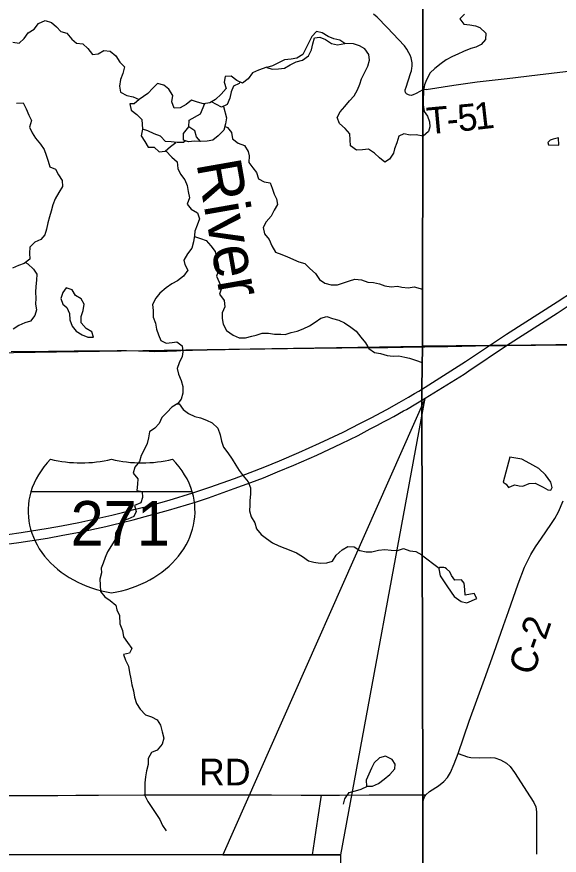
# Model space of a CAD drawing. Extents: x 0 to 34, y 0 to 22.
# Drawn here: x 7.127 to 8.28, y 18.033 to 19.815 of the extents above; entities that cross this region are included whole.
import ezdxf

# ---------------------------------------------------------------- set-up
doc = ezdxf.new("R2010")
doc.units = 0
for name, color, linetype in [('GM_X_Corporation', 7, 'Continuous'), ('GM_X_County_Road', 7, 'Continuous'), ('GM_X_County_Road_Text', 7, 'Continuous'), ('GM_X_Interstate_Route', 7, 'Continuous'), ('GM_X_Interstate_Shield', 7, 'Continuous'), ('GM_X_Minor_Lake', 7, 'Continuous'), ('GM_X_Minor_River', 7, 'Continuous'), ('GM_X_Minor_River_Text', 7, 'Continuous'), ('GM_X_Township_Road', 7, 'Continuous'), ('GM_X_Township_Road_Text', 7, 'Continuous'), ('SH_Text', 7, 'Continuous')]:
    doc.layers.add(name, color=color, linetype=linetype)

msp = doc.modelspace()

# ---------------------------------------------------------------- linework, layer by layer
at = {"layer": 'GM_X_Corporation'}
for points in [[(7.991, 17.7727), (7.9901, 18.1613), (7.988, 19.001), (7.9884, 19.0254), (7.9898, 19.1149), (7.9901, 19.6615), (7.9904, 20.2824), (7.9906, 20.6512), (7.9922, 20.9), (2.1, 20.9), (2.1, 14.1)], [(8.9, 14.1), (8.9, 20.9), (7.9922, 20.9), (7.9906, 20.6512), (7.9904, 20.2824), (7.9901, 19.6615), (7.9898, 19.1149), (7.9884, 19.0254), (7.988, 19.001), (7.9901, 18.1613), (7.991, 17.7727)], [(2.837, 17.9259), (2.8293, 18.7154), (2.8247, 19.0323), (3.279, 19.0395), (3.3208, 19.0402), (3.8964, 19.0508), (4.1999, 19.0575), (4.5008, 19.0629), (4.7704, 19.0672), (4.9094, 19.0728), (5.4081, 19.0763), (6.7986, 19.0964), (7.9898, 19.1149), (7.9884, 19.0254), (7.988, 19.001), (7.9901, 18.1613), (7.991, 17.7727)], [(8.9, 14.5547), (8.9, 19.1229), (8.3772, 19.1188), (8.1678, 19.1165), (8.1319, 19.1166), (7.9898, 19.1149), (7.9884, 19.0254), (7.988, 19.001), (7.9901, 18.1613), (7.991, 17.7727)]]:
    msp.add_lwpolyline(points, dxfattribs=at)
for points in [[(7.9922, 20.9), (2.8099, 20.9), (2.8107, 20.774), (2.8158, 19.9868), (2.8247, 19.0323), (3.279, 19.0395), (3.3208, 19.0402), (3.8964, 19.0508), (4.1999, 19.0575), (4.5008, 19.0629), (4.7704, 19.0672), (4.9094, 19.0728), (5.4081, 19.0763), (6.7986, 19.0964), (7.9898, 19.1149), (7.9901, 19.6615), (7.9904, 20.2824), (7.9906, 20.6512)], [(8.9, 19.1229), (8.9, 20.9), (7.9922, 20.9), (7.9906, 20.6512), (7.9904, 20.2824), (7.9901, 19.6615), (7.9898, 19.1149), (8.1319, 19.1166), (8.1678, 19.1165), (8.3772, 19.1188)]]:
    msp.add_lwpolyline(points, close=True, dxfattribs=at)
at = {"layer": 'GM_X_County_Road'}
for p, q in [((7.9943, 19.1133), (8.0435, 19.1143)), ((8.23, 19.1167), (8.3774, 19.1183))]:
    msp.add_line(p, q, dxfattribs=at)
for points in [[(7.1152, 19.1034), (7.1942, 19.1043), (7.2111, 19.1044), (7.2487, 19.1047), (7.2631, 19.1049), (7.2961, 19.1053), (7.3403, 19.1055), (7.3601, 19.1055), (7.3854, 19.1053), (7.3956, 19.1049), (7.4205, 19.1038), (7.427, 19.104), (7.4469, 19.1045), (7.4668, 19.1052), (7.4757, 19.1057), (7.5004, 19.1066), (7.5316, 19.1074), (7.5696, 19.1081), (7.6001, 19.1085), (7.6261, 19.1089), (7.6544, 19.1094), (7.6767, 19.1097), (7.7022, 19.1101), (7.7471, 19.1107), (7.7588, 19.1107), (7.7693, 19.1111), (7.7988, 19.1112), (7.818, 19.1114), (7.8492, 19.1118), (7.8859, 19.1122), (7.916, 19.1123), (7.9483, 19.1127), (7.9943, 19.1133)], [(8.0435, 19.1143), (8.1321, 19.1161), (8.168, 19.116), (8.23, 19.1167)], [(7.9963, 18.1613), (8.0041, 18.168), (8.0238, 18.1803), (8.0346, 18.1892), (8.0429, 18.1983), (8.0493, 18.2089), (8.057, 18.2268), (8.0655, 18.2487), (8.0887, 18.3175), (8.1216, 18.4071), (8.1409, 18.4624), (8.1614, 18.521), (8.1725, 18.5506), (8.1931, 18.6096), (8.2066, 18.6451), (8.22, 18.6718), (8.2297, 18.6886), (8.2424, 18.7068), (8.2623, 18.7355), (8.271, 18.7487), (8.2788, 18.7629), (8.2886, 18.7859)], [(7.989, 17.539), (7.9891, 17.5666), (7.9893, 17.604), (7.9902, 17.6687), (7.9906, 17.7045), (7.9907, 17.7451), (7.9906, 17.865), (7.9905, 17.8972), (7.9906, 17.9381), (7.9907, 17.9453), (7.9907, 17.9812), (7.991, 18.0173), (7.991, 18.0579), (7.9908, 18.099), (7.9906, 18.1401), (7.991, 18.1468), (7.9921, 18.1524), (7.9937, 18.1569), (7.9963, 18.1613)]]:
    msp.add_lwpolyline(points, dxfattribs=at)
at = {"layer": 'GM_X_Interstate_Route'}
for points in [[(7.9952, 19.0274), (8.0811, 19.0821), (8.1321, 19.1161), (8.1684, 19.1403), (8.2762, 19.2093), (8.3802, 19.2774), (8.4893, 19.3482), (8.6437, 19.4485), (8.6684, 19.4646), (8.6899, 19.4787), (8.8022, 19.5518), (8.9, 19.6152)], [(8.0881, 19.0622), (8.168, 19.116), (8.2758, 19.1849), (8.3292, 19.2201)], [(7.9953, 19.004), (8.0782, 19.0556), (8.0881, 19.0622)], [(7.107, 18.7146), (7.1359, 18.7185), (7.1934, 18.728), (7.2217, 18.7332), (7.2586, 18.7402), (7.3035, 18.7498), (7.3291, 18.7557), (7.3519, 18.7613), (7.3754, 18.7674), (7.4026, 18.7744), (7.4508, 18.7876), (7.5013, 18.8032), (7.5375, 18.8152), (7.5899, 18.8338), (7.6233, 18.8464), (7.6546, 18.8586), (7.6852, 18.8708), (7.7268, 18.8885), (7.7703, 18.9085), (7.821, 18.9324), (7.8565, 18.9503), (7.8803, 18.9626), (7.9139, 18.9806), (7.9399, 18.9951), (7.9598, 19.0066), (7.9728, 19.014), (7.9817, 19.0193), (7.9952, 19.0274)], [(7.1047, 18.6937), (7.1311, 18.6973), (7.1922, 18.707), (7.2251, 18.713), (7.2601, 18.7198), (7.3162, 18.7318), (7.3331, 18.7357), (7.351, 18.7402), (7.3743, 18.7459), (7.3999, 18.7527), (7.4494, 18.7663), (7.5066, 18.7835), (7.5342, 18.7928), (7.5893, 18.812), (7.6243, 18.8248), (7.6511, 18.8352), (7.6815, 18.8475), (7.716, 18.8617), (7.7645, 18.8834), (7.8173, 18.908), (7.8524, 18.9253), (7.8784, 18.9389), (7.8941, 18.9472), (7.9064, 18.9537), (7.9153, 18.9582), (7.9287, 18.9657), (7.9494, 18.9774), (7.9553, 18.9805), (7.9752, 18.9921), (7.9953, 19.004)]]:
    msp.add_lwpolyline(points, dxfattribs=at)
at = {"layer": 'GM_X_Interstate_Shield'}
msp.add_line((7.5001, 18.8049), (7.1567, 18.8049), dxfattribs=at)
msp.add_line((7.5001, 18.8049), (7.1567, 18.8049), dxfattribs=at)
for centre, start_param, end_param in [((7.3728, 18.7644), 2.47259, 2.911027), ((7.2635, 19.0443), 4.415841, 5.008937), ((7.3932, 19.0443), 4.415841, 5.008937), ((7.284, 18.7644), 0.230566, 0.669003), ((7.3728, 18.7644), 2.911027, 4.511031), ((7.284, 18.7644), 4.913747, 6.513751)]:
    msp.add_ellipse(centre, major_axis=(0.2219, 0), ratio=0.8, start_param=start_param, end_param=end_param, dxfattribs=at)
at = {"layer": 'GM_X_Minor_Lake'}
msp.add_line((7.8244, 19.758), (7.8138, 19.7655), dxfattribs=at)
for points in [[(7.8138, 19.7655), (7.8013, 19.7682), (7.7891, 19.7731), (7.7761, 19.7807), (7.7643, 19.7841), (7.7541, 19.7734), (7.7476, 19.7605), (7.7416, 19.7475), (7.7351, 19.735), (7.7226, 19.7274), (7.71, 19.7247), (7.6963, 19.7232), (7.6834, 19.7174), (7.6705, 19.7109), (7.6583, 19.7075), (7.6697, 19.7037), (7.6834, 19.7045), (7.6963, 19.706), (7.7085, 19.7129), (7.7207, 19.719), (7.7344, 19.7228), (7.7469, 19.7323), (7.7534, 19.7449), (7.7564, 19.7578), (7.7598, 19.77), (7.7712, 19.7715), (7.783, 19.7666), (7.796, 19.7583), (7.8089, 19.7552), (7.8244, 19.758)], [(7.8245, 19.7579), (7.8138, 19.7655), (7.8013, 19.7682), (7.7891, 19.7731), (7.7761, 19.7807), (7.7643, 19.7841), (7.7541, 19.7734), (7.7476, 19.7605), (7.7416, 19.7475), (7.7351, 19.735), (7.7226, 19.7274), (7.71, 19.7247), (7.6963, 19.7232), (7.6834, 19.7174), (7.6705, 19.7109), (7.6583, 19.7075), (7.6697, 19.7037), (7.6834, 19.7045), (7.6963, 19.706), (7.7085, 19.7129), (7.7207, 19.719), (7.7344, 19.7228), (7.7469, 19.7323), (7.7534, 19.7449), (7.7564, 19.7578), (7.7598, 19.77), (7.7712, 19.7715), (7.783, 19.7666), (7.796, 19.7583), (7.8089, 19.7552), (7.8244, 19.758)], [(8.2789, 19.5575), (8.2672, 19.5547), (8.2608, 19.5527), (8.2562, 19.5478), (8.2574, 19.5425), (8.2794, 19.5419)], [(8.2794, 19.5419), (8.2789, 19.5575)], [(7.2867, 19.1455), (7.2744, 19.1526), (7.2637, 19.1647), (7.2637, 19.1777), (7.2683, 19.1906), (7.2698, 19.2043), (7.2641, 19.2157), (7.2515, 19.2229), (7.2446, 19.2343), (7.2317, 19.2392), (7.2248, 19.2289), (7.2203, 19.2164), (7.2249, 19.2042)], [(7.287, 19.1454), (7.2744, 19.1526), (7.2637, 19.1647), (7.2637, 19.1777), (7.2683, 19.1906), (7.2698, 19.2043), (7.2641, 19.2157), (7.2515, 19.2229), (7.2446, 19.2343), (7.2317, 19.2392), (7.2248, 19.2289), (7.2203, 19.2164), (7.2249, 19.2042)], [(7.2249, 19.2042), (7.2333, 19.197), (7.239, 19.1841), (7.2398, 19.1712), (7.2444, 19.1575), (7.2531, 19.1465), (7.2661, 19.1389), (7.2779, 19.1343), (7.29, 19.134), (7.2867, 19.1455)], [(7.2249, 19.2042), (7.2333, 19.197), (7.239, 19.1841), (7.2398, 19.1712), (7.2444, 19.1575), (7.2531, 19.1465), (7.2661, 19.1389), (7.2779, 19.1343), (7.29, 19.134), (7.2868, 19.1454)], [(8.161, 18.8261), (8.1675, 18.8216), (8.1722, 18.8148), (8.1801, 18.818), (8.1861, 18.8203), (8.1953, 18.8181), (8.2029, 18.8174), (8.2161, 18.8229), (8.229, 18.8234), (8.2458, 18.8155), (8.2561, 18.8096), (8.2621, 18.8089), (8.2651, 18.8146), (8.2624, 18.8256), (8.2512, 18.8414), (8.2367, 18.8546), (8.2176, 18.8654), (8.2005, 18.8748), (8.1754, 18.8791)], [(8.1754, 18.8791), (8.161, 18.8261)], [(8.0409, 18.6415), (8.0376, 18.6439), (8.035, 18.6444), (8.0318, 18.6446), (8.0255, 18.6443), (8.0242, 18.6414)], [(8.0242, 18.6414), (8.0274, 18.6269), (8.0428, 18.6032), (8.0566, 18.5831), (8.0715, 18.5723), (8.0841, 18.5694), (8.1052, 18.5783), (8.0991, 18.5889), (8.0801, 18.5857), (8.0792, 18.5978), (8.078, 18.6111), (8.0722, 18.6182), (8.0582, 18.6174), (8.0509, 18.6275), (8.0474, 18.6355), (8.0409, 18.6415)], [(7.9315, 18.2266), (7.9249, 18.2362), (7.9108, 18.2435), (7.8983, 18.2396), (7.8865, 18.2294), (7.8812, 18.2179), (7.8751, 18.205), (7.8694, 18.1924), (7.8706, 18.1799), (7.8757, 18.1798)], [(7.8757, 18.1798), (7.8835, 18.1795), (7.8961, 18.1853), (7.9082, 18.1944), (7.9204, 18.2043), (7.931, 18.2165), (7.9315, 18.2266)], [(7.8757, 18.1798), (7.8835, 18.1795), (7.8961, 18.1853), (7.9082, 18.1944), (7.9204, 18.2043), (7.931, 18.2165), (7.9315, 18.2266)]]:
    msp.add_lwpolyline(points, dxfattribs=at)
at = {"layer": 'GM_X_Minor_River'}
for points in [[(8.0785, 19.8208), (8.0687, 19.8104), (8.0771, 19.7995), (8.0904, 19.7981), (8.1022, 19.7959), (8.1117, 19.7922), (8.124, 19.7802), (8.1234, 19.7669), (8.114, 19.7558), (8.1026, 19.7507), (8.092, 19.7476), (8.0765, 19.741), (8.0648, 19.7359), (8.0535, 19.7305), (8.0399, 19.7232), (8.0293, 19.7158), (8.0154, 19.7051), (8.0056, 19.6959), (7.9978, 19.681), (7.9941, 19.6707), (7.9913, 19.6576), (7.9912, 19.6365), (7.9911, 19.6282), (7.9934, 19.6137)], [(7.1187, 19.7608), (7.1316, 19.7593), (7.1426, 19.7688), (7.151, 19.781), (7.1639, 19.789), (7.1734, 19.8008), (7.1871, 19.8073), (7.2008, 19.8028), (7.2111, 19.794), (7.2206, 19.7838), (7.2335, 19.7804), (7.2442, 19.7678), (7.2541, 19.7587), (7.2674, 19.7572), (7.2781, 19.7473), (7.2876, 19.7348), (7.3002, 19.7363), (7.312, 19.7432), (7.3257, 19.7417), (7.3375, 19.7322), (7.3463, 19.7189), (7.3558, 19.7083), (7.3524, 19.6946), (7.3471, 19.6816), (7.3452, 19.6679), (7.3475, 19.655), (7.3612, 19.6478), (7.3741, 19.6448), (7.3871, 19.6391), (7.3765, 19.6303), (7.3669, 19.6299), (7.3704, 19.6166), (7.3822, 19.6075), (7.3925, 19.5965), (7.3945, 19.576)], [(7.991, 19.5616), (7.9762, 19.5638), (7.9633, 19.5634), (7.9499, 19.5664), (7.9389, 19.5611), (7.9351, 19.5474), (7.9302, 19.5345), (7.9279, 19.5249), (7.9196, 19.5124), (7.9097, 19.5059), (7.8983, 19.5154), (7.8876, 19.5253), (7.875, 19.5336), (7.8617, 19.5325), (7.8495, 19.5317), (7.8362, 19.5404), (7.8347, 19.5663), (7.8251, 19.5777), (7.8129, 19.5883), (7.8084, 19.6008), (7.8144, 19.613), (7.8243, 19.6241), (7.8346, 19.6366), (7.8441, 19.6469), (7.8513, 19.6595), (7.8562, 19.6716), (7.86, 19.6834), (7.8672, 19.6971), (7.8733, 19.7101), (7.8767, 19.7226), (7.8751, 19.7352), (7.8671, 19.747), (7.8553, 19.7534), (7.8431, 19.7572), (7.8244, 19.758)], [(7.6585, 19.7076), (7.6408, 19.7018), (7.6282, 19.6957), (7.6188, 19.6831), (7.6066, 19.674), (7.5944, 19.6793), (7.583, 19.6888), (7.5697, 19.6884), (7.5678, 19.6758), (7.572, 19.6629), (7.5613, 19.6503), (7.5496, 19.6393), (7.5374, 19.6324), (7.5237, 19.6301), (7.5108, 19.6335), (7.4986, 19.6381), (7.4872, 19.6289), (7.4746, 19.6217), (7.4613, 19.6209), (7.4567, 19.6342), (7.4586, 19.6475), (7.4502, 19.6612), (7.4392, 19.6696), (7.4262, 19.6734), (7.416, 19.6635), (7.4057, 19.6517), (7.3871, 19.6391)], [(7.6011, 19.6764), (7.5997, 19.6732), (7.5876, 19.6675), (7.583, 19.6557), (7.58, 19.642), (7.5743, 19.6287), (7.5625, 19.6226), (7.5408, 19.6342)], [(7.1265, 19.6311), (7.1402, 19.6323), (7.1466, 19.6194), (7.1528, 19.6061), (7.1581, 19.5943), (7.1539, 19.5806), (7.1597, 19.5684), (7.1669, 19.5567), (7.1772, 19.5445), (7.1852, 19.5327), (7.1894, 19.5206), (7.1936, 19.5084), (7.1974, 19.4962), (7.2092, 19.4913), (7.2157, 19.4791), (7.2234, 19.467), (7.2238, 19.4544), (7.2165, 19.4415), (7.2082, 19.4282), (7.2033, 19.4152), (7.1999, 19.4019), (7.1964, 19.3901), (7.193, 19.3768), (7.19, 19.3639), (7.1866, 19.3517), (7.1783, 19.3414), (7.1653, 19.3361), (7.1547, 19.3254), (7.1536, 19.3129), (7.1543, 19.3), (7.1429, 19.2908), (7.1304, 19.2866), (7.1178, 19.2809)], [(7.5667, 19.6246), (7.5725, 19.6005), (7.5706, 19.5876), (7.5668, 19.5739), (7.5554, 19.5621), (7.5436, 19.553), (7.5314, 19.5507), (7.5177, 19.5499), (7.5093, 19.5598), (7.5051, 19.5727), (7.493, 19.5814), (7.4933, 19.5951), (7.5176, 19.6088), (7.5264, 19.6306)], [(7.9934, 19.6137), (8, 19.6035), (8.0043, 19.5917), (8.0051, 19.5811), (8.0022, 19.5712), (7.991, 19.5616)], [(7.4858, 19.5515), (7.4816, 19.5479), (7.4679, 19.5475), (7.455, 19.5494), (7.4428, 19.5498), (7.4325, 19.5616), (7.4188, 19.5661), (7.4058, 19.5729), (7.394, 19.576), (7.391, 19.5623), (7.3994, 19.5497), (7.4059, 19.5376), (7.4192, 19.5376), (7.4295, 19.5277), (7.4424, 19.5293), (7.4534, 19.5392), (7.4647, 19.5479)], [(7.5168, 19.5499), (7.5048, 19.5506), (7.4919, 19.5495), (7.4816, 19.5529), (7.4816, 19.5666), (7.4929, 19.5811)], [(7.5688, 19.5822), (7.5748, 19.58), (7.5835, 19.5694), (7.5855, 19.5557), (7.5973, 19.5462), (7.611, 19.5416), (7.619, 19.5287), (7.6213, 19.5192), (7.6205, 19.5055), (7.6285, 19.4938), (7.6369, 19.4839), (7.6411, 19.4706), (7.6526, 19.4641), (7.6655, 19.4622), (7.6701, 19.4508), (7.6739, 19.4379), (7.6789, 19.4284), (7.6812, 19.4162), (7.6739, 19.4037), (7.6675, 19.3915), (7.6572, 19.3789), (7.6504, 19.3668), (7.6539, 19.3538), (7.6638, 19.3417), (7.6695, 19.328), (7.6771, 19.3147), (7.6901, 19.3094), (7.7023, 19.3045), (7.7266, 19.2939), (7.7392, 19.2904), (7.7502, 19.2798), (7.7617, 19.2692), (7.7704, 19.2566), (7.7822, 19.2491), (7.7952, 19.2456), (7.8089, 19.2449), (7.8214, 19.2495), (7.8344, 19.2541), (7.8458, 19.2571), (7.8595, 19.256), (7.8732, 19.2507), (7.8853, 19.2503), (7.8979, 19.2477), (7.9097, 19.2431), (7.9227, 19.2412), (7.9363, 19.2424), (7.9459, 19.2405), (7.9588, 19.239), (7.9717, 19.2409), (7.9892, 19.2361)], [(7.4439, 19.5302), (7.4569, 19.5163), (7.468, 19.5065), (7.4695, 19.4928), (7.4752, 19.4802), (7.484, 19.4688), (7.4893, 19.4563), (7.4916, 19.4434), (7.4943, 19.4301), (7.489, 19.4164), (7.4978, 19.4061), (7.5111, 19.3981), (7.5153, 19.3852), (7.5104, 19.3723), (7.5051, 19.3594), (7.5047, 19.3498), (7.5024, 19.3369), (7.4994, 19.3232), (7.4899, 19.311), (7.4823, 19.2977), (7.4839, 19.2882), (7.4907, 19.2761), (7.4812, 19.2639), (7.4687, 19.2536), (7.4562, 19.2475), (7.4448, 19.2387), (7.4311, 19.2277), (7.4227, 19.2166), (7.4151, 19.2037), (7.417, 19.1908), (7.4171, 19.1767), (7.422, 19.1638), (7.424, 19.1509), (7.4282, 19.1391), (7.4331, 19.1269), (7.4445, 19.1216), (7.4575, 19.1228), (7.467, 19.1239), (7.4784, 19.1159), (7.48, 19.1026), (7.4788, 19.0928), (7.472, 19.0798), (7.4678, 19.0676), (7.4705, 19.0555), (7.4766, 19.0422), (7.4797, 19.0289), (7.4801, 19.0152), (7.4767, 19.0022), (7.4695, 18.9927), (7.4569, 18.9851), (7.4463, 18.9748), (7.4353, 18.963), (7.4296, 18.9505), (7.4205, 18.9406), (7.4091, 18.933), (7.4072, 18.92), (7.4038, 18.9079), (7.3977, 18.8945), (7.3916, 18.8824), (7.3875, 18.8694), (7.378, 18.8576), (7.3742, 18.8447), (7.3845, 18.8329), (7.3833, 18.8215), (7.3818, 18.8082), (7.3936, 18.8056), (7.394, 18.7934), (7.3903, 18.7816), (7.3773, 18.7763), (7.3808, 18.7637), (7.3755, 18.7531), (7.3629, 18.7473), (7.3496, 18.7428), (7.3439, 18.7298), (7.3371, 18.7173), (7.336, 18.7036), (7.3284, 18.691), (7.32, 18.6777), (7.3151, 18.6655), (7.3105, 18.6537), (7.3064, 18.6427), (7.3068, 18.6332), (7.3034, 18.6195), (7.3041, 18.6073), (7.3049, 18.5936), (7.3141, 18.5822), (7.3255, 18.5743), (7.3373, 18.564), (7.3396, 18.5545), (7.345, 18.5424)], [(7.5044, 19.3479), (7.5044, 19.3479), (7.5173, 19.3438), (7.5298, 19.3392), (7.5394, 19.3278), (7.5489, 19.3161), (7.5512, 19.3031), (7.5554, 19.2891), (7.5562, 19.2769), (7.5516, 19.2636), (7.5574, 19.251), (7.5619, 19.2381), (7.5582, 19.2252), (7.5677, 19.2119), (7.5689, 19.1982), (7.5639, 19.1856), (7.5639, 19.1735), (7.5655, 19.1613), (7.5731, 19.148), (7.5868, 19.1381), (7.5998, 19.1325), (7.6135, 19.1325), (7.6264, 19.1363), (7.6359, 19.1386), (7.6485, 19.1428), (7.6622, 19.1424), (7.6751, 19.1405), (7.688, 19.1402), (7.6975, 19.1398), (7.7101, 19.1436), (7.723, 19.1471), (7.7356, 19.152), (7.7493, 19.1581), (7.7614, 19.1661), (7.7736, 19.1745), (7.7858, 19.1779), (7.7983, 19.1734), (7.8113, 19.17), (7.8235, 19.1643), (7.8368, 19.1556), (7.8486, 19.1465), (7.8585, 19.1343), (7.868, 19.1218), (7.8757, 19.1096), (7.8875, 19.1016), (7.9004, 19.099), (7.9141, 19.0948), (7.9271, 19.0937), (7.9392, 19.0945), (7.9522, 19.0915), (7.9621, 19.0892), (7.9746, 19.085), (7.9889, 19.08)], [(7.1452, 19.2926), (7.1502, 19.2901), (7.1624, 19.2787), (7.1692, 19.268), (7.1689, 19.2551), (7.1677, 19.2418), (7.1666, 19.23), (7.1674, 19.2167), (7.1667, 19.2045), (7.169, 19.192), (7.1652, 19.1798), (7.1561, 19.168), (7.1443, 19.1646), (7.131, 19.1585), (7.1192, 19.1512)], [(7.4683, 18.992), (7.4718, 18.992), (7.4809, 18.9802), (7.4919, 18.9718), (7.5053, 18.9654), (7.5175, 18.9624), (7.5304, 18.9578), (7.5422, 18.9521), (7.554, 18.9404), (7.5594, 18.9267), (7.5624, 18.913), (7.5666, 18.9005), (7.5754, 18.8883), (7.5849, 18.8746), (7.5929, 18.8621), (7.5998, 18.8503), (7.6082, 18.8389), (7.6189, 18.8268), (7.6235, 18.8138), (7.6239, 18.8001), (7.6227, 18.7865), (7.6224, 18.7769), (7.622, 18.7648), (7.6254, 18.7519), (7.6327, 18.7393), (7.6369, 18.7264), (7.6464, 18.7146), (7.6579, 18.7059), (7.6708, 18.6968), (7.6841, 18.6907), (7.6971, 18.6858), (7.7093, 18.6805), (7.7218, 18.6755), (7.7344, 18.6676), (7.747, 18.6585), (7.7584, 18.6554), (7.7721, 18.6539), (7.7858, 18.654), (7.798, 18.6582), (7.8063, 18.6707), (7.8185, 18.6821), (7.831, 18.689), (7.8439, 18.6883), (7.8565, 18.6803), (7.8698, 18.6776), (7.882, 18.678), (7.8957, 18.6815), (7.9094, 18.6826), (7.9231, 18.6811), (7.9364, 18.6808), (7.949, 18.6846), (7.9623, 18.68), (7.9752, 18.6785), (7.9878, 18.6715)], [(7.9877, 18.6715), (8.0251, 18.6433)], [(7.345, 18.5424), (7.3457, 18.5245), (7.3519, 18.5108), (7.3538, 18.4971), (7.3625, 18.4853), (7.3717, 18.4724), (7.3664, 18.4625), (7.3538, 18.4595), (7.358, 18.4473), (7.3641, 18.4344), (7.3668, 18.4215), (7.3695, 18.4078), (7.3718, 18.3952), (7.3749, 18.3823), (7.3772, 18.3686), (7.3814, 18.3553), (7.389, 18.3432), (7.4008, 18.3314), (7.4134, 18.3269), (7.4256, 18.3204), (7.4324, 18.309), (7.4363, 18.2953), (7.4393, 18.2816), (7.4359, 18.2687), (7.4253, 18.2561), (7.4131, 18.2508), (7.4063, 18.2386), (7.4059, 18.2253), (7.4025, 18.2124), (7.4003, 18.1995), (7.3988, 18.1865), (7.3992, 18.1728), (7.3988, 18.1599), (7.4053, 18.147), (7.4137, 18.1341), (7.4228, 18.1215), (7.4308, 18.1086), (7.4366, 18.0961), (7.4446, 18.0843)], [(7.8216, 18.1414), (7.8242, 18.1528), (7.8337, 18.1662), (7.847, 18.17), (7.8588, 18.173), (7.8724, 18.1799)]]:
    msp.add_lwpolyline(points, dxfattribs=at)
at = {"layer": 'GM_X_Township_Road'}
for points in [[(7.9973, 19.6608), (7.9912, 19.6596), (7.9886, 19.6587), (7.9837, 19.6565), (7.9759, 19.6522), (7.9696, 19.6491), (7.9674, 19.6483), (7.9655, 19.648), (7.9617, 19.6482), (7.9598, 19.6488), (7.9582, 19.6495), (7.9568, 19.6502), (7.9558, 19.651), (7.9548, 19.6521), (7.9541, 19.653), (7.9534, 19.6547), (7.953, 19.6564), (7.9529, 19.6579), (7.953, 19.6595), (7.9534, 19.6616), (7.9538, 19.6633), (7.965, 19.6963), (7.9659, 19.7005), (7.9668, 19.706), (7.9674, 19.7104), (7.9676, 19.7143), (7.9675, 19.7172), (7.9671, 19.7207), (7.9663, 19.7245), (7.9652, 19.728), (7.963, 19.7337), (7.9605, 19.7387), (7.9561, 19.7461), (7.9514, 19.753), (7.9143, 19.792), (7.8931, 19.8141), (7.8854, 19.8209)], [(7.9973, 19.6608), (8.0563, 19.67), (8.1059, 19.6769), (8.1696, 19.6839), (8.234, 19.6913), (8.2938, 19.6989), (8.3739, 19.7088), (8.3924, 19.7104)], [(8.0655, 18.2487), (8.0853, 18.2421), (8.0924, 18.2404), (8.1104, 18.2398), (8.1345, 18.2404), (8.1433, 18.2395), (8.1557, 18.2356), (8.1678, 18.2286), (8.176, 18.2215), (8.1851, 18.2083), (8.2184, 18.1571), (8.2266, 18.1447), (8.2302, 18.1359), (8.2322, 18.125), (8.2316, 18.0946), (8.2317, 18.0349)], [(7.0876, 18.16), (7.1365, 18.1595), (7.2138, 18.16), (7.2521, 18.1601), (7.3009, 18.1602), (7.3971, 18.161), (7.4343, 18.1609), (7.4802, 18.1611), (7.5428, 18.1612), (7.5969, 18.1614), (7.6684, 18.161), (7.7312, 18.1607), (7.7747, 18.1605), (7.8132, 18.1606), (7.8758, 18.161), (7.9392, 18.1611), (7.9719, 18.1612), (7.9963, 18.1613)], [(7.7554, 18.0333), (7.76, 18.0623), (7.7637, 18.0863), (7.7736, 18.1514), (7.7747, 18.1605)]]:
    msp.add_lwpolyline(points, dxfattribs=at)
at = {"layer": 'SH_Text'}
for points in [[(7.8161, 18.0333), (7.9953, 19.004), (7.5653, 18.0333)], [(6.1613, 17.5433), (7.8161, 17.5433), (7.8161, 18.0333), (6.1613, 18.0333)]]:
    msp.add_lwpolyline(points, close=True, dxfattribs=at)

# ---------------------------------------------------------------- texts
at = {"layer": 'GM_X_County_Road_Text'}
msp.add_text('C-2', height=0.05682, rotation=71.0057, dxfattribs=at).set_placement((8.2246, 18.4125))
at = {"layer": 'GM_X_Interstate_Shield'}
msp.add_text('271', height=0.0947, dxfattribs=at).set_placement((7.2412, 18.691))
at = {"layer": 'GM_X_Minor_River_Text'}
msp.add_text('River', height=0.09474, rotation=279.9822, dxfattribs=at).set_placement((7.5085, 19.5039))
at = {"layer": 'GM_X_Township_Road_Text'}
for s, height, rotation, p in [('T', 0.0568, 5.197, (8.0008, 19.5651)), ('5', 0.0568, 5.4351, (8.0666, 19.5711)), ('1', 0.0568, 6.4821, (8.1026, 19.5745)), ('-', 0.0568, 5.2485, (8.0432, 19.569)), ('RD', 0.05682, 0, (7.5143, 18.1812))]:
    msp.add_text(s, height=height, rotation=rotation, dxfattribs=at).set_placement(p)

doc.saveas('drawing.dxf')
